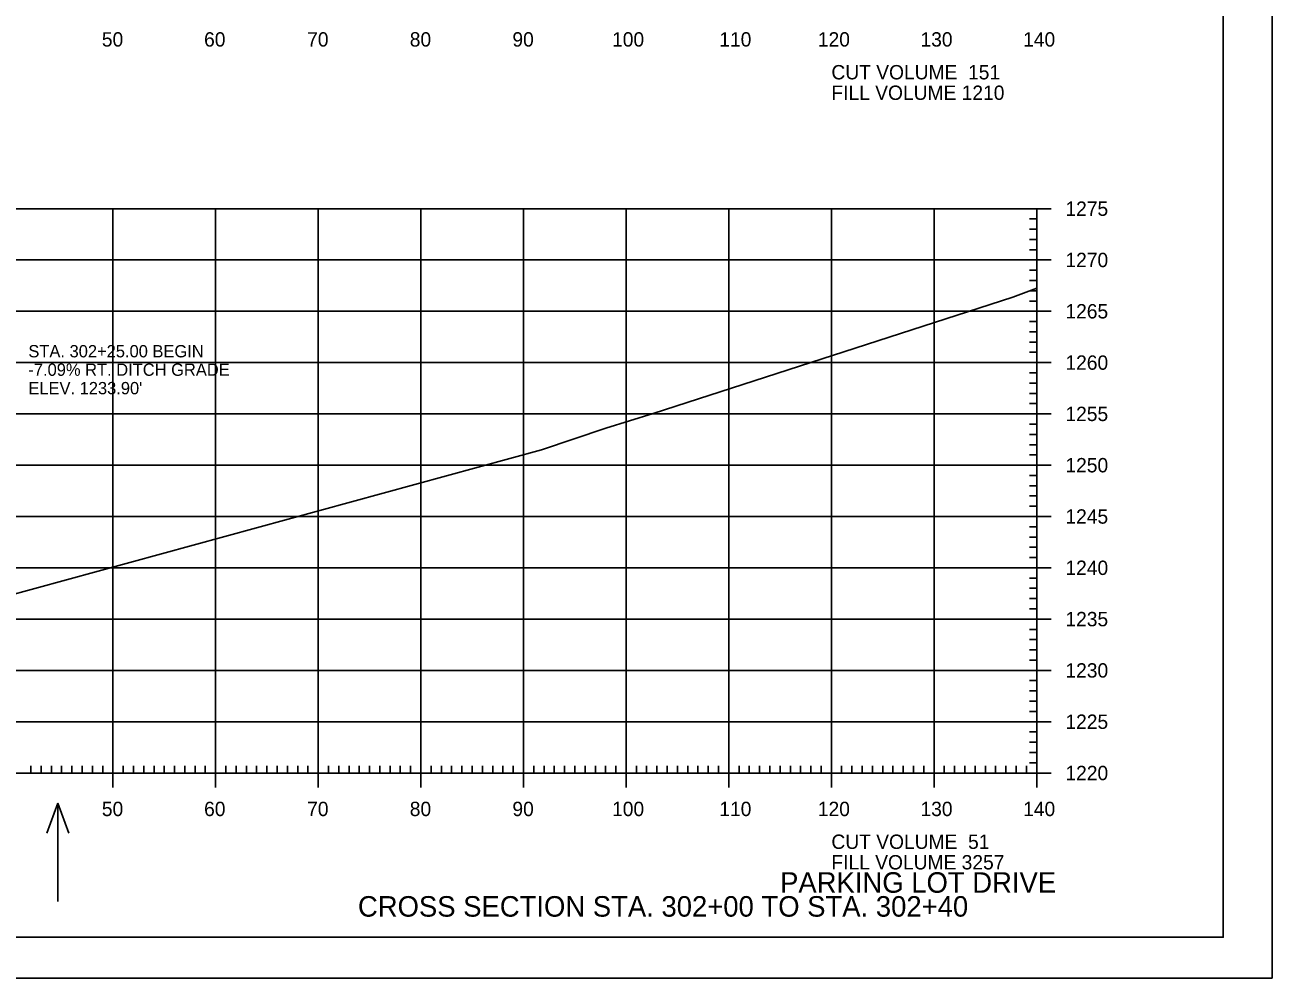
# Model space of a CAD drawing. Extents: x 1406028 to 1412453, y 321733 to 325986.
# Drawn here: x 1410821 to 1410942.5, y 322263.4 to 322356.3 of the extents above; entities that cross this region are included whole.
import ezdxf

# ---------------------------------------------------------------- set-up
doc = ezdxf.new("R2010")
doc.units = 0
for name, color, linetype in [('R_Axis', 7, 'Continuous'), ('R_Axis Annot', 7, 'Continuous'), ('R_Border', 7, 'Continuous'), ('R_Draft', 7, 'Continuous'), ('R_Drive', 7, 'Continuous'), ('R_Exist Surface', 7, 'Continuous'), ('R_Grid', 7, 'Continuous'), ('R_No Plot', 7, 'Continuous'), ('R_Water Annot', 7, 'Continuous')]:
    doc.layers.add(name, color=color, linetype=linetype)

msp = doc.modelspace()

# ---------------------------------------------------------------- linework, layer by layer
at = {"layer": 'R_Axis'}
for p, q in [((1410920.99, 322338.43), (1410918.19, 322338.43)), ((1410919.59, 322283.43), (1410919.59, 322338.43)), ((1410919.59, 322337.43), (1410918.89, 322337.43)), ((1410919.59, 322336.43), (1410918.89, 322336.43)), ((1410919.59, 322335.43), (1410918.89, 322335.43)), ((1410919.59, 322334.43), (1410918.89, 322334.43)), ((1410920.99, 322333.43), (1410918.19, 322333.43)), ((1410919.59, 322332.43), (1410918.89, 322332.43)), ((1410919.59, 322331.43), (1410918.89, 322331.43)), ((1410919.59, 322330.43), (1410918.89, 322330.43)), ((1410920.99, 322328.43), (1410918.19, 322328.43)), ((1410919.59, 322329.43), (1410918.89, 322329.43)), ((1410919.59, 322327.43), (1410918.89, 322327.43)), ((1410919.59, 322326.43), (1410918.89, 322326.43)), ((1410919.59, 322325.43), (1410918.89, 322325.43)), ((1410919.59, 322324.43), (1410918.89, 322324.43)), ((1410920.99, 322323.43), (1410918.19, 322323.43)), ((1410919.59, 322322.43), (1410918.89, 322322.43)), ((1410919.59, 322321.43), (1410918.89, 322321.43)), ((1410919.59, 322320.43), (1410918.89, 322320.43)), ((1410919.59, 322319.43), (1410918.89, 322319.43)), ((1410920.99, 322318.43), (1410918.19, 322318.43)), ((1410919.59, 322317.43), (1410918.89, 322317.43)), ((1410919.59, 322316.43), (1410918.89, 322316.43)), ((1410919.59, 322315.43), (1410918.89, 322315.43)), ((1410919.59, 322314.43), (1410918.89, 322314.43)), ((1410920.99, 322313.43), (1410918.19, 322313.43)), ((1410919.59, 322312.43), (1410918.89, 322312.43)), ((1410919.59, 322311.43), (1410918.89, 322311.43)), ((1410919.59, 322310.43), (1410918.89, 322310.43)), ((1410919.59, 322309.43), (1410918.89, 322309.43)), ((1410920.99, 322308.43), (1410918.19, 322308.43)), ((1410919.59, 322307.43), (1410918.89, 322307.43)), ((1410919.59, 322306.43), (1410918.89, 322306.43)), ((1410919.59, 322305.43), (1410918.89, 322305.43)), ((1410919.59, 322304.43), (1410918.89, 322304.43)), ((1410920.99, 322303.43), (1410918.19, 322303.43)), ((1410919.59, 322302.43), (1410918.89, 322302.43)), ((1410919.59, 322301.43), (1410918.89, 322301.43)), ((1410919.59, 322300.43), (1410918.89, 322300.43)), ((1410919.59, 322299.43), (1410918.89, 322299.43)), ((1410920.99, 322298.43), (1410918.19, 322298.43)), ((1410919.59, 322297.43), (1410918.89, 322297.43)), ((1410919.59, 322296.43), (1410918.89, 322296.43)), ((1410919.59, 322295.43), (1410918.89, 322295.43)), ((1410919.59, 322294.43), (1410918.89, 322294.43)), ((1410920.99, 322293.43), (1410918.19, 322293.43)), ((1410919.59, 322292.43), (1410918.89, 322292.43)), ((1410919.59, 322291.43), (1410918.89, 322291.43)), ((1410919.59, 322290.43), (1410918.89, 322290.43)), ((1410920.99, 322288.43), (1410918.19, 322288.43)), ((1410919.59, 322289.43), (1410918.89, 322289.43)), ((1410919.59, 322287.43), (1410918.89, 322287.43)), ((1410919.59, 322286.43), (1410918.89, 322286.43)), ((1410829.59, 322282.03), (1410829.59, 322284.83)), ((1410839.59, 322282.03), (1410839.59, 322284.83)), ((1410849.59, 322282.03), (1410849.59, 322284.83)), ((1410859.59, 322282.03), (1410859.59, 322284.83)), ((1410869.59, 322282.03), (1410869.59, 322284.83)), ((1410879.59, 322282.03), (1410879.59, 322284.83)), ((1410889.59, 322282.03), (1410889.59, 322284.83)), ((1410899.59, 322282.03), (1410899.59, 322284.83)), ((1410909.59, 322282.03), (1410909.59, 322284.83)), ((1410919.59, 322285.43), (1410918.89, 322285.43)), ((1410919.59, 322282.03), (1410919.59, 322284.83)), ((1410639.59, 322283.43), (1410919.59, 322283.43)), ((1410821.59, 322283.43), (1410821.59, 322284.13)), ((1410822.59, 322283.43), (1410822.59, 322284.13)), ((1410823.59, 322283.43), (1410823.59, 322284.13)), ((1410824.59, 322283.43), (1410824.59, 322284.13)), ((1410825.59, 322283.43), (1410825.59, 322284.13)), ((1410826.59, 322283.43), (1410826.59, 322284.13)), ((1410827.59, 322283.43), (1410827.59, 322284.13)), ((1410828.59, 322283.43), (1410828.59, 322284.13)), ((1410830.59, 322283.43), (1410830.59, 322284.13)), ((1410831.59, 322283.43), (1410831.59, 322284.13)), ((1410832.59, 322283.43), (1410832.59, 322284.13)), ((1410833.59, 322283.43), (1410833.59, 322284.13)), ((1410834.59, 322283.43), (1410834.59, 322284.13)), ((1410835.59, 322283.43), (1410835.59, 322284.13)), ((1410836.59, 322283.43), (1410836.59, 322284.13)), ((1410837.59, 322283.43), (1410837.59, 322284.13)), ((1410838.59, 322283.43), (1410838.59, 322284.13)), ((1410840.59, 322283.43), (1410840.59, 322284.13)), ((1410841.59, 322283.43), (1410841.59, 322284.13)), ((1410842.59, 322283.43), (1410842.59, 322284.13)), ((1410843.59, 322283.43), (1410843.59, 322284.13)), ((1410844.59, 322283.43), (1410844.59, 322284.13)), ((1410845.59, 322283.43), (1410845.59, 322284.13)), ((1410846.59, 322283.43), (1410846.59, 322284.13)), ((1410847.59, 322283.43), (1410847.59, 322284.13)), ((1410848.59, 322283.43), (1410848.59, 322284.13)), ((1410850.59, 322283.43), (1410850.59, 322284.13)), ((1410851.59, 322283.43), (1410851.59, 322284.13)), ((1410852.59, 322283.43), (1410852.59, 322284.13)), ((1410853.59, 322283.43), (1410853.59, 322284.13)), ((1410854.59, 322283.43), (1410854.59, 322284.13)), ((1410855.59, 322283.43), (1410855.59, 322284.13)), ((1410856.59, 322283.43), (1410856.59, 322284.13)), ((1410857.59, 322283.43), (1410857.59, 322284.13)), ((1410858.59, 322283.43), (1410858.59, 322284.13)), ((1410860.59, 322283.43), (1410860.59, 322284.13)), ((1410861.59, 322283.43), (1410861.59, 322284.13)), ((1410862.59, 322283.43), (1410862.59, 322284.13)), ((1410863.59, 322283.43), (1410863.59, 322284.13)), ((1410864.59, 322283.43), (1410864.59, 322284.13)), ((1410865.59, 322283.43), (1410865.59, 322284.13)), ((1410866.59, 322283.43), (1410866.59, 322284.13)), ((1410867.59, 322283.43), (1410867.59, 322284.13)), ((1410868.59, 322283.43), (1410868.59, 322284.13)), ((1410870.59, 322283.43), (1410870.59, 322284.13)), ((1410871.59, 322283.43), (1410871.59, 322284.13)), ((1410872.59, 322283.43), (1410872.59, 322284.13)), ((1410873.59, 322283.43), (1410873.59, 322284.13)), ((1410874.59, 322283.43), (1410874.59, 322284.13)), ((1410875.59, 322283.43), (1410875.59, 322284.13)), ((1410876.59, 322283.43), (1410876.59, 322284.13)), ((1410877.59, 322283.43), (1410877.59, 322284.13)), ((1410878.59, 322283.43), (1410878.59, 322284.13)), ((1410880.59, 322283.43), (1410880.59, 322284.13)), ((1410881.59, 322283.43), (1410881.59, 322284.13)), ((1410882.59, 322283.43), (1410882.59, 322284.13)), ((1410883.59, 322283.43), (1410883.59, 322284.13)), ((1410884.59, 322283.43), (1410884.59, 322284.13)), ((1410885.59, 322283.43), (1410885.59, 322284.13)), ((1410886.59, 322283.43), (1410886.59, 322284.13)), ((1410887.59, 322283.43), (1410887.59, 322284.13)), ((1410888.59, 322283.43), (1410888.59, 322284.13)), ((1410890.59, 322283.43), (1410890.59, 322284.13)), ((1410891.59, 322283.43), (1410891.59, 322284.13)), ((1410892.59, 322283.43), (1410892.59, 322284.13)), ((1410893.59, 322283.43), (1410893.59, 322284.13)), ((1410894.59, 322283.43), (1410894.59, 322284.13)), ((1410895.59, 322283.43), (1410895.59, 322284.13)), ((1410896.59, 322283.43), (1410896.59, 322284.13)), ((1410897.59, 322283.43), (1410897.59, 322284.13)), ((1410898.59, 322283.43), (1410898.59, 322284.13)), ((1410900.59, 322283.43), (1410900.59, 322284.13)), ((1410901.59, 322283.43), (1410901.59, 322284.13)), ((1410902.59, 322283.43), (1410902.59, 322284.13)), ((1410903.59, 322283.43), (1410903.59, 322284.13)), ((1410904.59, 322283.43), (1410904.59, 322284.13)), ((1410905.59, 322283.43), (1410905.59, 322284.13)), ((1410906.59, 322283.43), (1410906.59, 322284.13)), ((1410907.59, 322283.43), (1410907.59, 322284.13)), ((1410908.59, 322283.43), (1410908.59, 322284.13)), ((1410910.59, 322283.43), (1410910.59, 322284.13)), ((1410911.59, 322283.43), (1410911.59, 322284.13)), ((1410912.59, 322283.43), (1410912.59, 322284.13)), ((1410913.59, 322283.43), (1410913.59, 322284.13)), ((1410914.59, 322283.43), (1410914.59, 322284.13)), ((1410915.59, 322283.43), (1410915.59, 322284.13)), ((1410916.59, 322283.43), (1410916.59, 322284.13)), ((1410917.59, 322283.43), (1410917.59, 322284.13)), ((1410920.99, 322283.43), (1410918.19, 322283.43)), ((1410918.59, 322283.43), (1410918.59, 322284.13)), ((1410919.59, 322284.43), (1410918.89, 322284.43))]:
    msp.add_line(p, q, dxfattribs=at)
at = {"layer": 'R_Border'}
for q in [(1410937.77, 322472.89), (1410621.59, 322267.43)]:
    msp.add_line((1410937.77, 322267.43), q, dxfattribs=at)
at = {"layer": 'R_Exist Surface'}
msp.add_lwpolyline([(1410818.88, 322300.56), (1410871.35, 322314.92), (1410877.62, 322317.03), (1410882.24, 322318.48), (1410917.28, 322329.8), (1410919.59, 322330.67)], dxfattribs=at)
at = {"layer": 'R_Grid'}
for p, q in [((1410639.59, 322338.43), (1410919.59, 322338.43)), ((1410829.59, 322283.43), (1410829.59, 322338.43)), ((1410839.59, 322283.43), (1410839.59, 322338.43)), ((1410849.59, 322283.43), (1410849.59, 322338.43)), ((1410859.59, 322283.43), (1410859.59, 322338.43)), ((1410869.59, 322283.43), (1410869.59, 322338.43)), ((1410879.59, 322283.43), (1410879.59, 322338.43)), ((1410889.59, 322283.43), (1410889.59, 322338.43)), ((1410899.59, 322283.43), (1410899.59, 322338.43)), ((1410909.59, 322283.43), (1410909.59, 322338.43)), ((1410919.59, 322283.43), (1410919.59, 322338.43)), ((1410639.59, 322333.43), (1410919.59, 322333.43)), ((1410639.59, 322328.43), (1410919.59, 322328.43)), ((1410639.59, 322323.43), (1410919.59, 322323.43)), ((1410639.59, 322318.43), (1410919.59, 322318.43)), ((1410639.59, 322313.43), (1410919.59, 322313.43)), ((1410639.59, 322308.43), (1410919.59, 322308.43)), ((1410639.59, 322303.43), (1410919.59, 322303.43)), ((1410639.59, 322298.43), (1410919.59, 322298.43)), ((1410639.59, 322293.43), (1410919.59, 322293.43)), ((1410639.59, 322288.43), (1410919.59, 322288.43)), ((1410639.59, 322283.43), (1410919.59, 322283.43))]:
    msp.add_line(p, q, dxfattribs=at)
at = {"layer": 'R_No Plot'}
msp.add_line((1410609.19, 322263.45), (1410942.52, 322263.45), dxfattribs=at)
for points in [[(1410609.18, 322476.78), (1410942.52, 322476.78), (1410942.52, 322263.44), (1410609.18, 322263.44)], [(1410855.51, 322472.89), (1410875.13, 322472.89), (1410875.13, 322463.01), (1410891.24, 322463.01), (1410914.44, 322463.01), (1410914.44, 322438.67), (1410937.77, 322438.67), (1410937.77, 322267.43), (1410621.59, 322267.43), (1410621.59, 322472.89)]]:
    msp.add_lwpolyline(points, close=True, dxfattribs=at)
at = {"layer": 'R_Water Annot'}
for p, q in [((1410824.22, 322280.49), (1410823.16, 322277.56)), ((1410824.22, 322270.92), (1410824.22, 322280.49)), ((1410824.22, 322280.49), (1410825.29, 322277.56))]:
    msp.add_line(p, q, dxfattribs=at)

# ---------------------------------------------------------------- texts
at = {"layer": 'R_Axis Annot'}
for s, p in [('50', (1410828.51, 322354.23)), ('60', (1410838.47, 322354.23)), ('70', (1410848.51, 322354.23)), ('80', (1410858.51, 322354.23)), ('90', (1410868.51, 322354.23)), ('100', (1410878.22, 322354.23)), ('110', (1410888.67, 322354.23)), ('120', (1410898.27, 322354.23)), ('130', (1410908.27, 322354.23)), ('140', (1410918.27, 322354.23)), ('CUT VOLUME  151', (1410899.59, 322351.03)), ('FILL VOLUME 1210', (1410899.59, 322349.03)), ('1275', (1410922.39, 322337.73)), ('1270', (1410922.39, 322332.73)), ('1265', (1410922.39, 322327.73)), ('1260', (1410922.39, 322322.73)), ('1255', (1410922.39, 322317.73)), ('1250', (1410922.39, 322312.73)), ('1245', (1410922.39, 322307.73)), ('1240', (1410922.39, 322302.73)), ('1235', (1410922.39, 322297.73)), ('1230', (1410922.39, 322292.73)), ('1225', (1410922.39, 322287.73)), ('1220', (1410922.39, 322282.73)), ('50', (1410828.51, 322279.23)), ('60', (1410838.47, 322279.23)), ('70', (1410848.51, 322279.23)), ('80', (1410858.51, 322279.23)), ('90', (1410868.51, 322279.23)), ('100', (1410878.22, 322279.23)), ('110', (1410888.67, 322279.23)), ('120', (1410898.27, 322279.23)), ('130', (1410908.27, 322279.23)), ('140', (1410918.27, 322279.23)), ('CUT VOLUME  51', (1410899.59, 322276.03)), ('FILL VOLUME 3257', (1410899.59, 322274.03))]:
    msp.add_text(s, height=1.4, dxfattribs=at).set_placement(p)
at = {"layer": 'R_Draft'}
for s, p in [('PARKING LOT DRIVE', (1410894.59, 322271.76)), ('CROSS SECTION STA. 302+00 TO STA. 302+40', (1410853.46, 322269.43))]:
    msp.add_text(s, height=2, dxfattribs=at).set_placement(p)
at = {"layer": 'R_Drive'}
for s, p in [('STA. 302+25.00 BEGIN', (1410821.35, 322323.94)), ('-7.09% RT. DITCH GRADE', (1410821.35, 322322.14)), ("ELEV. 1233.90'", (1410821.35, 322320.34))]:
    msp.add_text(s, height=1.2, dxfattribs=at).set_placement(p)

doc.saveas('drawing.dxf')
